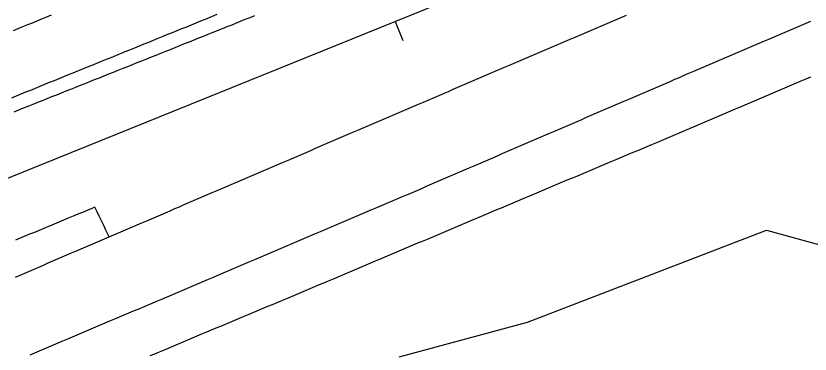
# Model space of a CAD drawing. Extents: x 1901471 to 1963503, y 756461 to 799997.
# Drawn here: x 1930850.1 to 1931005.8, y 773519.4 to 773585.7 of the extents above; entities that cross this region are included whole.
import ezdxf

# ---------------------------------------------------------------- set-up
doc = ezdxf.new("R2010")
doc.units = 0
for name, color, linetype in [('RD_EX_DR_ErosCtrl', 7, 'Continuous'), ('RD_EX_Road', 7, 'Continuous'), ('RD_EX_VEG', 7, 'Continuous'), ('RD_HC_Cl', 7, 'Continuous'), ('RD_HC_Data_Tic', 7, 'Continuous')]:
    doc.layers.add(name, color=color, linetype=linetype)

msp = doc.modelspace()

# ---------------------------------------------------------------- linework, layer by layer
at = {"layer": 'RD_EX_DR_ErosCtrl'}
msp.add_lwpolyline([(1930857.05, 773585.81), (1930856.13, 773585.44), (1930855.13, 773585.04), (1930854.21, 773584.66), (1930853.28, 773584.28), (1930852.36, 773583.9), (1930851.43, 773583.53), (1930850.5, 773583.15), (1930849.58, 773582.77)], dxfattribs=at)
at = {"layer": 'RD_EX_Road'}
for points in [[(1930849.3, 773569.66), (1930850.23, 773570.03), (1930851.15, 773570.41), (1930852.08, 773570.79), (1930853.01, 773571.16), (1930853.93, 773571.54), (1930854.86, 773571.91), (1930855.79, 773572.29), (1930856.71, 773572.67), (1930857.64, 773573.04), (1930858.56, 773573.42), (1930859.49, 773573.79), (1930860.42, 773574.17), (1930861.34, 773574.55), (1930862.27, 773574.92), (1930863.2, 773575.3), (1930864.12, 773575.67), (1930865.05, 773576.05), (1930865.98, 773576.43), (1930866.9, 773576.8), (1930867.83, 773577.18), (1930868.76, 773577.55), (1930869.68, 773577.93), (1930870.61, 773578.31), (1930871.54, 773578.68), (1930872.46, 773579.06), (1930873.39, 773579.43), (1930874.32, 773579.81), (1930875.24, 773580.19), (1930876.17, 773580.56), (1930877.09, 773580.94), (1930878.02, 773581.31), (1930878.95, 773581.69), (1930879.87, 773582.07), (1930880.8, 773582.44), (1930881.73, 773582.82), (1930882.65, 773583.19), (1930883.58, 773583.57), (1930884.51, 773583.95), (1930885.43, 773584.32), (1930886.36, 773584.7), (1930887.29, 773585.07), (1930888.21, 773585.45), (1930888.64, 773585.62), (1930889.56, 773585.99)], [(1930849.75, 773566.9), (1930850.68, 773567.27), (1930851.61, 773567.64), (1930852.54, 773568.01), (1930853.46, 773568.38), (1930854.39, 773568.75), (1930855.32, 773569.12), (1930856.25, 773569.49), (1930857.18, 773569.86), (1930858.11, 773570.23), (1930859.04, 773570.6), (1930859.96, 773570.98), (1930860.89, 773571.35), (1930861.82, 773571.72), (1930862.75, 773572.09), (1930863.68, 773572.46), (1930864.61, 773572.83), (1930865.54, 773573.2), (1930866.46, 773573.57), (1930867.39, 773573.94), (1930868.32, 773574.31), (1930869.25, 773574.68), (1930870.18, 773575.05), (1930871.11, 773575.43), (1930872.04, 773575.8), (1930872.96, 773576.17), (1930873.89, 773576.54), (1930874.82, 773576.91), (1930875.75, 773577.28), (1930876.68, 773577.65), (1930877.61, 773578.02), (1930878.54, 773578.39), (1930879.46, 773578.76), (1930880.39, 773579.13), (1930881.32, 773579.5), (1930882.25, 773579.88), (1930883.18, 773580.25), (1930884.11, 773580.62), (1930885.04, 773580.99), (1930885.96, 773581.36), (1930886.89, 773581.73), (1930887.82, 773582.1), (1930888.75, 773582.47), (1930890.61, 773583.21), (1930891.54, 773583.58), (1930892.46, 773583.95), (1930893.21, 773584.26), (1930894.14, 773584.63), (1930895.06, 773585.01), (1930895.99, 773585.38), (1930896.92, 773585.75)], [(1930868.38, 773542.4), (1930869.3, 773542.8), (1930870.22, 773543.19), (1930871.14, 773543.58), (1930872.06, 773543.98), (1930872.98, 773544.37), (1930873.9, 773544.77), (1930874.82, 773545.16), (1930875.74, 773545.55), (1930876.65, 773545.95), (1930877.57, 773546.34), (1930878.49, 773546.74), (1930879.41, 773547.13), (1930880.33, 773547.52), (1930881.25, 773547.92), (1930882.17, 773548.31), (1930883.09, 773548.71), (1930884.01, 773549.1), (1930884.93, 773549.49), (1930885.84, 773549.89), (1930886.76, 773550.28), (1930887.68, 773550.68), (1930888.6, 773551.07), (1930889.52, 773551.46), (1930890.44, 773551.86), (1930891.36, 773552.25), (1930892.28, 773552.65), (1930893.2, 773553.04), (1930894.12, 773553.43), (1930895.04, 773553.83), (1930895.95, 773554.22), (1930896.87, 773554.62), (1930897.79, 773555.01), (1930898.71, 773555.4), (1930899.63, 773555.8), (1930900.55, 773556.19), (1930901.47, 773556.59), (1930902.39, 773556.98), (1930903.31, 773557.37), (1930904.23, 773557.77), (1930905.14, 773558.16), (1930906.06, 773558.56), (1930906.98, 773558.95), (1930907.9, 773559.34), (1930908.82, 773559.74), (1930909.74, 773560.13), (1930910.66, 773560.53), (1930911.58, 773560.92), (1930912.5, 773561.31), (1930913.42, 773561.71), (1930914.33, 773562.1), (1930915.25, 773562.5), (1930916.17, 773562.89), (1930917.09, 773563.28), (1930918.01, 773563.68), (1930918.93, 773564.07), (1930919.85, 773564.47), (1930920.77, 773564.86), (1930921.69, 773565.25), (1930922.61, 773565.65), (1930923.53, 773566.04), (1930924.44, 773566.44), (1930925.36, 773566.83), (1930926.28, 773567.22), (1930927.2, 773567.62), (1930927.2, 773567.62), (1930928.12, 773568.01), (1930929.04, 773568.41), (1930929.96, 773568.8), (1930930.88, 773569.19), (1930931.8, 773569.59), (1930932.72, 773569.98), (1930933.63, 773570.38), (1930934.55, 773570.77), (1930934.87, 773570.9), (1930935.79, 773571.3), (1930936.71, 773571.69), (1930937.63, 773572.08), (1930938.55, 773572.48), (1930939.47, 773572.87), (1930940.38, 773573.26), (1930941.3, 773573.66), (1930942.22, 773574.05), (1930943.14, 773574.44), (1930944.06, 773574.84), (1930944.98, 773575.23), (1930945.9, 773575.62), (1930946.82, 773576.02), (1930947.74, 773576.41), (1930948.66, 773576.8), (1930949.58, 773577.19), (1930950.5, 773577.59), (1930951.42, 773577.98), (1930952.33, 773578.37), (1930953.25, 773578.77), (1930954.17, 773579.16), (1930955.09, 773579.55), (1930956.01, 773579.95), (1930956.93, 773580.34), (1930957.85, 773580.73), (1930958.77, 773581.13), (1930959.69, 773581.52), (1930960.61, 773581.91), (1930961.53, 773582.3), (1930962.45, 773582.7), (1930963.37, 773583.09), (1930964.29, 773583.48), (1930965.2, 773583.88), (1930966.12, 773584.27), (1930967.04, 773584.66), (1930967.96, 773585.06), (1930968.88, 773585.45), (1930969.8, 773585.84)], [(1931005.85, 773584.61), (1931004.93, 773584.22), (1931004.01, 773583.83), (1931003.09, 773583.43), (1931002.17, 773583.04), (1931001.26, 773582.64), (1931000.34, 773582.25), (1930999.42, 773581.86), (1930998.5, 773581.46), (1930997.58, 773581.07), (1930996.66, 773580.67), (1930995.74, 773580.28), (1930994.82, 773579.89), (1930993.9, 773579.49), (1930992.98, 773579.1), (1930992.07, 773578.7), (1930991.15, 773578.31), (1930990.23, 773577.92), (1930989.31, 773577.52), (1930988.39, 773577.13), (1930987.47, 773576.73), (1930986.55, 773576.34), (1930985.63, 773575.95), (1930984.71, 773575.55), (1930983.8, 773575.16), (1930982.88, 773574.76), (1930981.96, 773574.37), (1930981.04, 773573.98), (1930980.12, 773573.58), (1930979.2, 773573.19), (1930978.28, 773572.79), (1930977.36, 773572.4), (1930976.44, 773572.01), (1930975.53, 773571.61), (1930974.61, 773571.22), (1930973.69, 773570.83), (1930972.77, 773570.43), (1930971.85, 773570.04), (1930970.93, 773569.64), (1930970.01, 773569.25), (1930969.09, 773568.86), (1930968.17, 773568.46), (1930967.26, 773568.07), (1930966.34, 773567.67), (1930965.54, 773567.33), (1930964.62, 773566.94), (1930963.7, 773566.54), (1930962.78, 773566.14), (1930961.87, 773565.75), (1930960.95, 773565.35), (1930960.03, 773564.96), (1930959.11, 773564.56), (1930958.19, 773564.17), (1930957.27, 773563.77), (1930956.36, 773563.37), (1930955.44, 773562.98), (1930954.52, 773562.58), (1930953.6, 773562.19), (1930952.68, 773561.79), (1930951.77, 773561.4), (1930950.85, 773561), (1930949.93, 773560.61), (1930949.01, 773560.21), (1930948.09, 773559.81), (1930947.17, 773559.42), (1930946.26, 773559.02), (1930945.34, 773558.63), (1930944.42, 773558.23), (1930943.5, 773557.84), (1930942.58, 773557.44), (1930941.67, 773557.04), (1930940.75, 773556.65), (1930939.83, 773556.25), (1930938.91, 773555.86), (1930937.99, 773555.46), (1930937.07, 773555.07), (1930936.16, 773554.67), (1930935.24, 773554.27), (1930934.32, 773553.88), (1930933.4, 773553.48), (1930932.48, 773553.09), (1930931.57, 773552.69), (1930930.65, 773552.3), (1930929.73, 773551.9), (1930928.81, 773551.51), (1930927.89, 773551.11), (1930926.97, 773550.71), (1930926.27, 773550.41), (1930925.35, 773550.02), (1930924.43, 773549.63), (1930923.51, 773549.23), (1930922.59, 773548.84), (1930921.67, 773548.45), (1930920.75, 773548.06), (1930919.83, 773547.67), (1930918.91, 773547.28), (1930917.99, 773546.88), (1930917.07, 773546.49), (1930916.15, 773546.1), (1930915.23, 773545.71), (1930914.31, 773545.32), (1930913.39, 773544.92), (1930912.47, 773544.53), (1930911.55, 773544.14), (1930910.63, 773543.75), (1930909.71, 773543.36), (1930908.79, 773542.97), (1930907.87, 773542.57), (1930906.95, 773542.18), (1930906.03, 773541.79), (1930905.11, 773541.4), (1930904.19, 773541.01), (1930903.27, 773540.61), (1930902.35, 773540.22), (1930901.43, 773539.83), (1930900.51, 773539.44), (1930899.59, 773539.05), (1930898.67, 773538.65), (1930897.76, 773538.26), (1930896.84, 773537.87), (1930895.92, 773537.48), (1930895, 773537.09), (1930894.08, 773536.7), (1930893.16, 773536.3), (1930892.24, 773535.91), (1930891.32, 773535.52), (1930890.4, 773535.13), (1930889.48, 773534.74), (1930888.74, 773534.42), (1930887.82, 773534.03), (1930886.9, 773533.64), (1930885.98, 773533.26), (1930885.06, 773532.87), (1930884.14, 773532.48), (1930883.22, 773532.09), (1930882.29, 773531.7), (1930881.37, 773531.31), (1930880.45, 773530.92), (1930879.53, 773530.53), (1930878.61, 773530.14), (1930877.69, 773529.75), (1930876.77, 773529.36), (1930875.85, 773528.97), (1930874.93, 773528.58), (1930874.01, 773528.19), (1930873.08, 773527.81), (1930872.16, 773527.42), (1930871.24, 773527.03), (1930870.32, 773526.64), (1930869.4, 773526.25), (1930868.48, 773525.86), (1930867.56, 773525.47), (1930866.64, 773525.08), (1930865.72, 773524.69), (1930864.79, 773524.3), (1930863.87, 773523.91), (1930862.95, 773523.52), (1930862.03, 773523.13), (1930861.11, 773522.74), (1930860.19, 773522.36), (1930859.27, 773521.97), (1930858.35, 773521.58), (1930857.43, 773521.19), (1930856.51, 773520.8), (1930855.58, 773520.41), (1930854.66, 773520.02), (1930853.74, 773519.63), (1930852.82, 773519.24)], [(1931005.81, 773573.69), (1931004.9, 773573.29), (1931003.98, 773572.9), (1931003.06, 773572.51), (1931002.14, 773572.11), (1931001.22, 773571.72), (1931000.3, 773571.33), (1930999.38, 773570.93), (1930998.46, 773570.54), (1930997.54, 773570.15), (1930996.62, 773569.76), (1930995.7, 773569.36), (1930994.78, 773568.97), (1930993.86, 773568.58), (1930992.95, 773568.18), (1930992.03, 773567.79), (1930991.11, 773567.4), (1930990.19, 773567), (1930989.27, 773566.61), (1930988.35, 773566.22), (1930987.43, 773565.82), (1930986.51, 773565.43), (1930985.59, 773565.04), (1930984.67, 773564.65), (1930983.75, 773564.25), (1930982.83, 773563.86), (1930982.08, 773563.54), (1930981.16, 773563.15), (1930980.23, 773562.76), (1930979.31, 773562.37), (1930978.39, 773561.99), (1930977.47, 773561.6), (1930976.55, 773561.21), (1930975.63, 773560.83), (1930974.7, 773560.44), (1930973.78, 773560.05), (1930972.86, 773559.66), (1930971.94, 773559.28), (1930971.02, 773558.89), (1930970.1, 773558.5), (1930969.17, 773558.11), (1930968.25, 773557.73), (1930967.33, 773557.34), (1930966.41, 773556.95), (1930965.49, 773556.56), (1930964.56, 773556.18), (1930963.64, 773555.79), (1930962.72, 773555.4), (1930961.8, 773555.01), (1930960.88, 773554.63), (1930959.96, 773554.24), (1930959.03, 773553.85), (1930958.11, 773553.47), (1930957.19, 773553.08), (1930956.27, 773552.69), (1930955.35, 773552.3), (1930954.43, 773551.92), (1930953.5, 773551.53), (1930952.58, 773551.14), (1930951.66, 773550.75), (1930950.74, 773550.37), (1930949.82, 773549.98), (1930948.9, 773549.59), (1930947.97, 773549.2), (1930947.05, 773548.82), (1930946.13, 773548.43), (1930945.21, 773548.04), (1930944.29, 773547.66), (1930943.36, 773547.27), (1930942.65, 773546.97), (1930941.73, 773546.58), (1930940.81, 773546.19), (1930939.89, 773545.8), (1930938.97, 773545.41), (1930938.05, 773545.02), (1930937.13, 773544.63), (1930936.21, 773544.24), (1930935.29, 773543.85), (1930934.37, 773543.46), (1930933.44, 773543.07), (1930932.52, 773542.69), (1930931.6, 773542.3), (1930930.68, 773541.91), (1930929.76, 773541.52), (1930928.84, 773541.13), (1930927.92, 773540.74), (1930927, 773540.35), (1930926.08, 773539.96), (1930925.16, 773539.57), (1930924.24, 773539.18), (1930923.32, 773538.79), (1930922.39, 773538.4), (1930921.47, 773538.01), (1930920.55, 773537.62), (1930919.63, 773537.23), (1930918.71, 773536.84), (1930917.79, 773536.45), (1930916.87, 773536.07), (1930915.95, 773535.68), (1930915.03, 773535.29), (1930914.11, 773534.9), (1930913.19, 773534.51), (1930912.27, 773534.12), (1930911.34, 773533.73), (1930910.42, 773533.34), (1930909.57, 773532.98), (1930908.65, 773532.59), (1930907.73, 773532.2), (1930906.8, 773531.82), (1930905.88, 773531.43), (1930904.96, 773531.05), (1930904.04, 773530.66), (1930903.11, 773530.27), (1930902.19, 773529.89), (1930901.27, 773529.5), (1930900.35, 773529.11), (1930899.43, 773528.73), (1930898.5, 773528.34), (1930897.58, 773527.95), (1930896.66, 773527.57), (1930895.74, 773527.18), (1930894.81, 773526.79), (1930893.89, 773526.41), (1930892.97, 773526.02), (1930892.05, 773525.64), (1930891.12, 773525.25), (1930890.2, 773524.86), (1930889.28, 773524.48), (1930888.36, 773524.09), (1930887.44, 773523.7), (1930886.51, 773523.32), (1930885.59, 773522.93), (1930884.67, 773522.54), (1930883.75, 773522.16), (1930882.82, 773521.77), (1930881.9, 773521.38), (1930880.98, 773521), (1930880.06, 773520.61), (1930879.14, 773520.23), (1930878.21, 773519.84), (1930877.29, 773519.45), (1930876.37, 773519.07)], [(1930850, 773534.52), (1930850.92, 773534.91), (1930851.84, 773535.31), (1930852.76, 773535.7), (1930853.68, 773536.09), (1930854.6, 773536.49), (1930855.52, 773536.88), (1930856.44, 773537.28), (1930857.36, 773537.67), (1930858.27, 773538.07), (1930859.19, 773538.46), (1930860.11, 773538.85), (1930861.03, 773539.25), (1930861.95, 773539.64), (1930862.87, 773540.04), (1930863.79, 773540.43), (1930864.71, 773540.83), (1930865.63, 773541.22), (1930866.55, 773541.61), (1930867.46, 773542.01), (1930868.38, 773542.4), (1930867.75, 773543.72), (1930867.31, 773544.62), (1930866.88, 773545.52), (1930866.44, 773546.42), (1930866.01, 773547.32), (1930865.57, 773548.22), (1930864.99, 773547.98), (1930864.07, 773547.59), (1930863.15, 773547.2), (1930862.23, 773546.81), (1930861.31, 773546.43), (1930860.38, 773546.04), (1930859.46, 773545.65), (1930858.54, 773545.26), (1930857.62, 773544.87), (1930856.7, 773544.49), (1930856.5, 773544.41), (1930855.57, 773544.03), (1930854.65, 773543.65), (1930853.72, 773543.27), (1930852.79, 773542.9), (1930851.87, 773542.52), (1930850.94, 773542.14), (1930850.02, 773541.77)]]:
    msp.add_lwpolyline(points, dxfattribs=at)
at = {"layer": 'RD_EX_VEG'}
msp.add_lwpolyline([(1930925.24, 773518.92), (1930950.4, 773525.66), (1930997.19, 773543.68), (1931012.88, 773539.4)], dxfattribs=at)
at = {"layer": 'RD_HC_Cl'}
msp.add_line((1938563.17, 776672.89), (1929646.86, 773068.07), dxfattribs=at)
at = {"layer": 'RD_HC_Data_Tic'}
msp.add_line((1930924.44, 773584.59), (1930925.94, 773580.89), dxfattribs=at)

doc.saveas('drawing.dxf')
